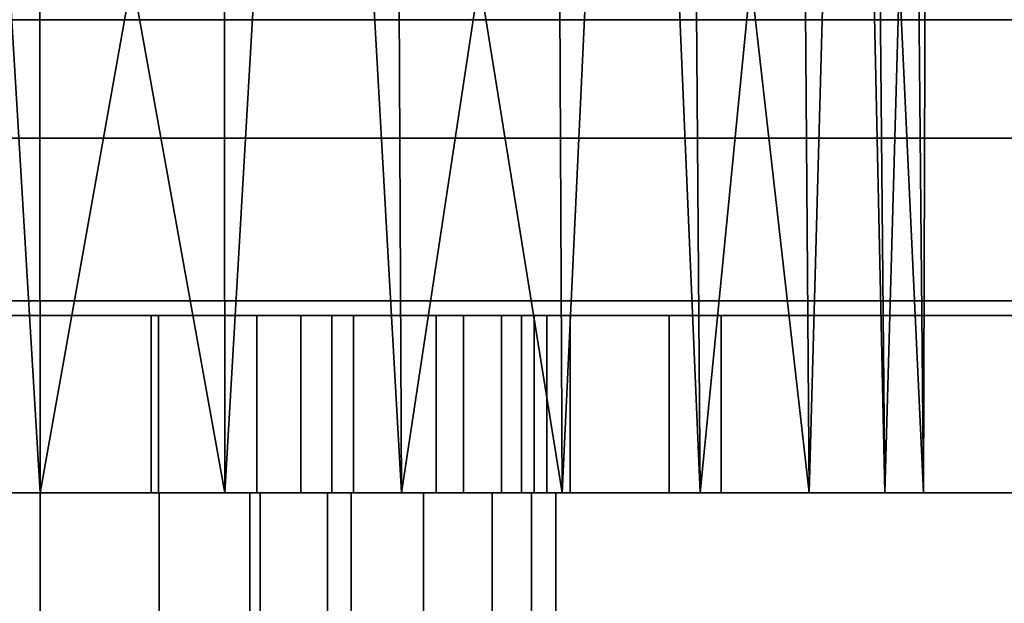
# Model space of a CAD drawing. Header units: millimetres. Extents: x -490 to 6690, y -115 to 152.
# Tile 352 of 656: x 1196 to 1212, y 11 to 21. Entities that reach past the tile are written whole.
import ezdxf

# ---------------------------------------------------------------- set-up
doc = ezdxf.new("R2010")
doc.units = ezdxf.units.MM
doc.layers.add('151', color=253, linetype='Continuous')

# ---------------------------------------------------------------- blocks, each defined once
blk = doc.blocks.new('UG_SURFACE_002')
at = {"layer": '151', "color": 252, "linetype": 'Continuous', "lineweight": 35}
for points in [[(2040, -6.2, 2202.5), (2040, 133.2, 2202.5), (960, 133.2, 2202.5), (960, -6.2, 2202.5)], [(1110, -6.2, 2052.5), (1110, 133.2, 2052.5), (1890, 133.2, 2052.5), (1890, -6.2, 2052.5)]]:
    blk.add_3dface(points, dxfattribs=at)
blk = doc.blocks.new('UG_SURFACE_118')
at = {"layer": '151', "color": 252, "linetype": 'Continuous', "lineweight": 35}
for points in [[(1187.868, 16, 985.368), (1185.375, 16, 989.099), (1192.339, 16, 1003.778), (1196, 16, 1003)], [(1196, 16, 1003), (1191.599, 16, 982.875), (1187.868, 16, 985.368)], [(1196, 16, 1003), (1196, 16, 982), (1191.599, 16, 982.875)], [(1197.871, 16, 1020.803), (1194.129, 16, 1020.803), (1191.599, 16, 1025.125), (1196, 16, 1026)], [(1191.599, 13, 982.875), (1191.599, 16, 982.875), (1196, 16, 982), (1196, 13, 982)], [(1196, 13, 1026), (1196, 16, 1026), (1191.599, 16, 1025.125), (1191.599, 13, 1025.125)], [(1196, 13, 1003), (1196, 16, 1003), (1192.339, 16, 1003.778), (1192.339, 13, 1003.778)], [(1194.129, 13, 1020.803), (1194.129, 16, 1020.803), (1197.871, 16, 1020.803), (1197.871, 13, 1020.803)], [(1199.661, 13, 1003.778), (1199.661, 16, 1003.778), (1196, 16, 1003), (1196, 13, 1003)], [(1196, 16, 1003), (1199.661, 16, 1003.778), (1206.625, 16, 989.099), (1204.132, 16, 985.368)], [(1204.132, 16, 985.368), (1200.401, 16, 982.875), (1196, 16, 982), (1196, 16, 1003)], [(1196, 16, 1026), (1200.401, 16, 1025.125), (1197.871, 16, 1020.803)], [(1196, 13, 982), (1196, 16, 982), (1200.401, 16, 982.875), (1200.401, 13, 982.875)], [(1200.401, 13, 1025.125), (1200.401, 16, 1025.125), (1196, 16, 1026), (1196, 13, 1026)], [(1197.871, 13, 1020.803), (1197.871, 16, 1020.803), (1201.29, 16, 1019.281), (1201.29, 13, 1019.281)], [(1201.29, 16, 1019.281), (1197.871, 16, 1020.803), (1200.401, 16, 1025.125), (1204.132, 16, 1022.632)], [(1202.688, 13, 1005.978), (1202.688, 16, 1005.978), (1199.661, 16, 1003.778), (1199.661, 13, 1003.778)], [(1199.661, 16, 1003.778), (1202.688, 16, 1005.978), (1207.5, 16, 993.5), (1206.625, 16, 989.099)], [(1200.401, 13, 982.875), (1200.401, 16, 982.875), (1204.132, 16, 985.368), (1204.132, 13, 985.368)], [(1204.132, 13, 1022.632), (1204.132, 16, 1022.632), (1200.401, 16, 1025.125), (1200.401, 13, 1025.125)], [(1201.29, 13, 1019.281), (1201.29, 16, 1019.281), (1203.794, 16, 1016.5), (1203.794, 13, 1016.5)], [(1204.132, 16, 1022.632), (1206.625, 16, 1018.901), (1203.794, 16, 1016.5), (1201.29, 16, 1019.281)], [(1204.56, 13, 1009.219), (1204.56, 16, 1009.219), (1202.688, 16, 1005.978), (1202.688, 13, 1005.978)], [(1207.5, 16, 993.5), (1202.688, 16, 1005.978), (1204.56, 16, 1009.219)], [(1203.794, 13, 1016.5), (1203.794, 16, 1016.5), (1204.951, 16, 1012.941), (1204.951, 13, 1012.941)], [(1204.951, 16, 1012.941), (1203.794, 16, 1016.5), (1206.625, 16, 1018.901), (1207.5, 16, 1014.5)], [(1204.132, 13, 985.368), (1204.132, 16, 985.368), (1206.625, 16, 989.099), (1206.625, 13, 989.099)], [(1206.625, 13, 1018.901), (1206.625, 16, 1018.901), (1204.132, 16, 1022.632), (1204.132, 13, 1022.632)], [(1204.951, 13, 1012.941), (1204.951, 16, 1012.941), (1204.56, 16, 1009.219), (1204.56, 13, 1009.219)], [(1204.56, 16, 1009.219), (1204.951, 16, 1012.941), (1207.5, 16, 1014.5), (1207.5, 16, 993.5)], [(1206.625, 13, 989.099), (1206.625, 16, 989.099), (1207.5, 16, 993.5), (1207.5, 13, 993.5)], [(1207.5, 13, 1014.5), (1207.5, 16, 1014.5), (1206.625, 16, 1018.901), (1206.625, 13, 1018.901)], [(1207.5, 13, 993.5), (1207.5, 16, 993.5), (1207.5, 16, 1014.5), (1207.5, 13, 1014.5)], [(1196, 13, 1003), (1192.339, 13, 1003.778), (1185.375, 13, 989.099), (1187.868, 13, 985.368)], [(1187.868, 13, 985.368), (1191.599, 13, 982.875), (1196, 13, 1003)], [(1196, 13, 1026), (1191.599, 13, 1025.125), (1194.129, 13, 1020.803)], [(1191.599, 13, 982.875), (1196, 13, 982), (1196, 13, 1003)], [(1194.129, 13, 1020.803), (1197.871, 13, 1020.803), (1200.401, 13, 1025.125), (1196, 13, 1026)], [(1196, 13, 1003), (1196, 13, 982), (1200.401, 13, 982.875), (1204.132, 13, 985.368)], [(1204.132, 13, 985.368), (1206.625, 13, 989.099), (1199.661, 13, 1003.778), (1196, 13, 1003)], [(1197.871, 13, 1020.803), (1201.29, 13, 1019.281), (1204.132, 13, 1022.632), (1200.401, 13, 1025.125)], [(1206.625, 13, 989.099), (1207.5, 13, 993.5), (1202.688, 13, 1005.978), (1199.661, 13, 1003.778)], [(1201.29, 13, 1019.281), (1203.794, 13, 1016.5), (1206.625, 13, 1018.901), (1204.132, 13, 1022.632)], [(1204.56, 13, 1009.219), (1202.688, 13, 1005.978), (1207.5, 13, 993.5)], [(1207.5, 13, 1014.5), (1206.625, 13, 1018.901), (1203.794, 13, 1016.5), (1204.951, 13, 1012.941)], [(1207.5, 13, 993.5), (1207.5, 13, 1014.5), (1204.951, 13, 1012.941), (1204.56, 13, 1009.219)]]:
    blk.add_3dface(points, dxfattribs=at)
blk = doc.blocks.new('UG_SURFACE_120')
at = {"layer": '151', "color": 252, "linetype": 'Continuous', "lineweight": 35}
for points in [[(1198, 16, 1003.739), (1198, 16, 1020.261), (1200.928, 16, 1018.926)], [(1200.928, 16, 1005.074), (1198, 16, 1003.739), (1200.928, 16, 1018.926)], [(1198, 13, 1020.261), (1198, 16, 1020.261), (1198, 16, 1003.739), (1198, 13, 1003.739)], [(1200.928, 13, 1018.926), (1200.928, 16, 1018.926), (1198, 16, 1020.261), (1198, 13, 1020.261)], [(1198, 13, 1003.739), (1198, 16, 1003.739), (1200.928, 16, 1005.074), (1200.928, 13, 1005.074)], [(1200.928, 16, 1005.074), (1200.928, 16, 1018.926), (1203.15, 16, 1016.597), (1204.346, 16, 1013.609)], [(1204.346, 16, 1013.609), (1204.346, 16, 1010.391), (1203.15, 16, 1007.403), (1200.928, 16, 1005.074)], [(1203.15, 13, 1016.597), (1203.15, 16, 1016.597), (1200.928, 16, 1018.926), (1200.928, 13, 1018.926)], [(1200.928, 13, 1005.074), (1200.928, 16, 1005.074), (1203.15, 16, 1007.403), (1203.15, 13, 1007.403)], [(1204.346, 13, 1013.609), (1204.346, 16, 1013.609), (1203.15, 16, 1016.597), (1203.15, 13, 1016.597)], [(1203.15, 13, 1007.403), (1203.15, 16, 1007.403), (1204.346, 16, 1010.391), (1204.346, 13, 1010.391)], [(1204.346, 13, 1010.391), (1204.346, 16, 1010.391), (1204.346, 16, 1013.609), (1204.346, 13, 1013.609)], [(1198, 13, 1020.261), (1198, 13, 1003.739), (1200.928, 13, 1005.074)], [(1200.928, 13, 1018.926), (1198, 13, 1020.261), (1200.928, 13, 1005.074)], [(1200.928, 13, 1018.926), (1200.928, 13, 1005.074), (1203.15, 13, 1007.403), (1204.346, 13, 1010.391)], [(1204.346, 13, 1010.391), (1204.346, 13, 1013.609), (1203.15, 13, 1016.597), (1200.928, 13, 1018.926)]]:
    blk.add_3dface(points, dxfattribs=at)
blk = doc.blocks.new('UG_SURFACE_122')
at = {"layer": '151', "color": 254, "linetype": 'Continuous', "lineweight": 35}
for points in [[(1194.432, 39, 1089.082), (1196, 13, 1089), (1189.899, 13, 1090.297)], [(1194.432, 39, 1118.918), (1192.881, 13, 1118.672), (1199.119, 13, 1118.672)], [(1199.119, 13, 1118.672), (1199.093, 39, 1118.428), (1194.432, 39, 1118.918)], [(1194.432, 39, 1089.082), (1195.974, 39, 1089.244), (1196, 13, 1089)], [(1196, 13, 1089), (1195.974, 39, 1089.244), (1200.635, 39, 1089.734)], [(1200.635, 39, 1089.734), (1202.101, 13, 1090.297), (1196, 13, 1089)], [(1200.635, 39, 1118.266), (1199.093, 39, 1118.428), (1199.119, 13, 1118.672)], [(1200.635, 39, 1118.266), (1199.119, 13, 1118.672), (1204.817, 13, 1116.135)], [(1204.817, 13, 1116.135), (1204.694, 39, 1115.923), (1200.635, 39, 1118.266)], [(1200.635, 39, 1089.734), (1201.978, 39, 1090.51), (1202.101, 13, 1090.297)], [(1202.101, 13, 1090.297), (1201.978, 39, 1090.51), (1206.037, 39, 1092.853)], [(1206.037, 39, 1092.853), (1207.147, 13, 1093.963), (1202.101, 13, 1090.297)], [(1206.037, 39, 1115.147), (1204.694, 39, 1115.923), (1204.817, 13, 1116.135)], [(1206.037, 39, 1115.147), (1204.817, 13, 1116.135), (1208.99, 13, 1111.5)], [(1208.99, 13, 1111.5), (1208.792, 39, 1111.356), (1206.037, 39, 1115.147)], [(1206.037, 39, 1092.853), (1206.949, 39, 1094.107), (1207.147, 13, 1093.963)], [(1207.147, 13, 1093.963), (1206.949, 39, 1094.107), (1209.703, 39, 1097.899)], [(1209.703, 39, 1097.899), (1210.266, 13, 1099.365), (1207.147, 13, 1093.963)], [(1209.703, 39, 1110.101), (1208.792, 39, 1111.356), (1208.99, 13, 1111.5)], [(1209.703, 39, 1110.101), (1208.99, 13, 1111.5), (1210.918, 13, 1105.568)], [(1210.918, 13, 1105.568), (1210.678, 39, 1105.517), (1209.703, 39, 1110.101)], [(1209.703, 39, 1097.899), (1210.026, 39, 1099.416), (1210.266, 13, 1099.365)], [(1210.266, 13, 1099.365), (1210.026, 39, 1099.416), (1211, 39, 1104)], [(1211, 39, 1104), (1210.918, 13, 1105.568), (1210.266, 13, 1099.365)], [(1211, 39, 1104), (1210.678, 39, 1105.517), (1210.918, 13, 1105.568)], [(1193.991, 13, 987.65), (1196, 13, 987.25), (1196, 13, 948), (1170, 13, 951.5)], [(1199.119, 13, 1118.672), (1192.881, 13, 1118.672), (1170, 13, 1186.5), (1196, 13, 1190)], [(1170, 0, 951.5), (1170, 13, 951.5), (1196, 13, 948), (1196, 0, 948)], [(1196, 0, 1190), (1196, 13, 1190), (1170, 13, 1186.5), (1170, 0, 1186.5)], [(1181.734, 13, 1099.365), (1196, 13, 1020.75), (1192.461, 13, 1020.002)], [(1199.539, 13, 1020.002), (1196, 13, 1020.75), (1181.734, 13, 1099.365), (1184.853, 13, 1093.963)], [(1184.853, 13, 1093.963), (1202.473, 13, 1017.888), (1199.539, 13, 1020.002)], [(1204.301, 13, 1014.767), (1184.853, 13, 1093.963), (1189.899, 13, 1090.297), (1222, 13, 951.5)], [(1184.853, 13, 1093.963), (1204.301, 13, 1014.767), (1202.473, 13, 1017.888)], [(1222, 13, 951.5), (1189.899, 13, 1090.297), (1196, 13, 1089)], [(1192.461, 0, 1020.002), (1192.461, 13, 1020.002), (1196, 13, 1020.75), (1196, 0, 1020.75)], [(1196, 0, 987.25), (1196, 13, 987.25), (1193.991, 13, 987.65), (1193.991, 0, 987.65)], [(1222, 13, 951.5), (1196, 13, 948), (1196, 13, 987.25), (1198.009, 13, 987.65)], [(1196, 13, 1089), (1202.101, 13, 1090.297), (1222, 13, 951.5)], [(1196, 13, 1190), (1222, 13, 1186.5), (1199.119, 13, 1118.672)], [(1196, 0, 1020.75), (1196, 13, 1020.75), (1199.539, 13, 1020.002), (1199.539, 0, 1020.002)], [(1196, 0, 948), (1196, 13, 948), (1222, 13, 951.5), (1222, 0, 951.5)], [(1198.009, 0, 987.65), (1198.009, 13, 987.65), (1196, 13, 987.25), (1196, 0, 987.25)], [(1222, 0, 1186.5), (1222, 13, 1186.5), (1196, 13, 1190), (1196, 0, 1190)], [(1222, 13, 951.5), (1198.009, 13, 987.65), (1199.712, 13, 988.788)], [(1199.712, 0, 988.788), (1199.712, 13, 988.788), (1198.009, 13, 987.65), (1198.009, 0, 987.65)], [(1204.817, 13, 1116.135), (1199.119, 13, 1118.672), (1222, 13, 1186.5)], [(1199.539, 0, 1020.002), (1199.539, 13, 1020.002), (1202.473, 13, 1017.888), (1202.473, 0, 1017.888)], [(1199.712, 13, 988.788), (1200.85, 13, 990.491), (1222, 13, 951.5)], [(1200.85, 0, 990.491), (1200.85, 13, 990.491), (1199.712, 13, 988.788), (1199.712, 0, 988.788)], [(1222, 13, 951.5), (1200.85, 13, 990.491), (1201.25, 13, 992.5)], [(1201.25, 0, 992.5), (1201.25, 13, 992.5), (1200.85, 13, 990.491), (1200.85, 0, 990.491)], [(1201.25, 13, 992.5), (1201.25, 13, 1005), (1203.632, 13, 1007.721), (1222, 13, 951.5)], [(1201.25, 0, 1005), (1201.25, 13, 1005), (1201.25, 13, 992.5), (1201.25, 0, 992.5)], [(1203.632, 0, 1007.721), (1203.632, 13, 1007.721), (1201.25, 13, 1005), (1201.25, 0, 1005)], [(1222, 13, 951.5), (1202.101, 13, 1090.297), (1207.147, 13, 1093.963)], [(1202.473, 0, 1017.888), (1202.473, 13, 1017.888), (1204.301, 13, 1014.767), (1204.301, 0, 1014.767)], [(1203.632, 13, 1007.721), (1204.711, 13, 1011.173), (1222, 13, 951.5)], [(1204.711, 0, 1011.173), (1204.711, 13, 1011.173), (1203.632, 13, 1007.721), (1203.632, 0, 1007.721)], [(1222, 13, 951.5), (1204.711, 13, 1011.173), (1204.301, 13, 1014.767)], [(1204.301, 0, 1014.767), (1204.301, 13, 1014.767), (1204.711, 13, 1011.173), (1204.711, 0, 1011.173)], [(1222, 13, 1186.5), (1208.99, 13, 1111.5), (1204.817, 13, 1116.135)], [(1222, 13, 951.5), (1207.147, 13, 1093.963), (1210.266, 13, 1099.365)], [(1210.918, 13, 1105.568), (1208.99, 13, 1111.5), (1222, 13, 1186.5)], [(1222, 13, 1186.5), (1222, 13, 951.5), (1210.266, 13, 1099.365), (1210.918, 13, 1105.568)]]:
    blk.add_3dface(points, dxfattribs=at)
blk = doc.blocks.new('UG_SURFACE_133')
at = {"layer": '151', "color": 254, "linetype": 'Continuous', "lineweight": 35}
for points in [[(1875.25, -10, 2032.75), (1875.25, 136.75, 2032.75), (1124.75, 136.75, 2032.75), (1124.75, -10, 2032.75)], [(1851.25, 131.75, 2008.75), (1851.25, 5, 2008.75), (1148.75, 5, 2008.75), (1148.75, 131.75, 2008.75)], [(1867.5, 21, 2025), (1867.5, -8, 2025), (1132.5, -8, 2025), (1132.5, 21, 2025)], [(1867.5, 21, 2025), (1132.5, 21, 2025), (1137, 21, 2020.5), (1863, 21, 2020.5)], [(1863, 5, 2020.5), (1863, 21, 2020.5), (1137, 21, 2020.5), (1137, 5, 2020.5)], [(1859, 13, 2016.5), (1859, 5, 2016.5), (1141, 5, 2016.5), (1141, 13, 2016.5)], [(1859, 13, 2016.5), (1141, 13, 2016.5), (1145, 13, 2012.5), (1855, 13, 2012.5)], [(1855, 5, 2012.5), (1855, 13, 2012.5), (1145, 13, 2012.5), (1145, 5, 2012.5)]]:
    blk.add_3dface(points, dxfattribs=at)
blk = doc.blocks.new('UG_SURFACE_134')
at = {"layer": '151', "color": 7, "linetype": 'Continuous', "lineweight": 35}
for points in [[(1851.25, 5, 2008.75), (1851.25, 131.75, 2008.75), (1148.75, 131.75, 2008.75), (1148.75, 5, 2008.75)], [(1149, 5, 2008.5), (1149, 131.75, 2008.5), (1851, 131.75, 2008.5), (1851, 5, 2008.5)]]:
    blk.add_3dface(points, dxfattribs=at)
blk = doc.blocks.new('UG_SURFACE_159')
at = {"layer": '151', "color": 14, "linetype": 'Continuous', "lineweight": 35}
for points in [[(1867.3, 19, 2024.8), (1866, 19, 2023.5), (1134, 19, 2023.5), (1132.7, 19, 2024.8)], [(1867.3, -10, 2024.8), (1867.3, 19, 2024.8), (1132.7, 19, 2024.8), (1132.7, -10, 2024.8)], [(1866, 19, 2023.5), (1863.25, 16.25, 2020.75), (1136.75, 16.25, 2020.75), (1134, 19, 2023.5)], [(1863.25, 16.25, 2020.75), (1863.25, -22, 2020.75), (1136.75, -22, 2020.75), (1136.75, 16.25, 2020.75)]]:
    blk.add_3dface(points, dxfattribs=at)
blk = doc.blocks.new('UG_SURFACE_160')
at = {"layer": '151', "color": 7, "linetype": 'Continuous', "lineweight": 35}
for points in [[(1136.75, 16, 2020.75), (1136.75, -22, 2020.75), (1863.25, -22, 2020.75), (1863.25, 16, 2020.75)], [(1863, 16, 2020.5), (1137, 16, 2020.5), (1136.75, 16, 2020.75), (1863.25, 16, 2020.75)], [(1863, 16, 2020.5), (1863, -22, 2020.5), (1137, -22, 2020.5), (1137, 16, 2020.5)]]:
    blk.add_3dface(points, dxfattribs=at)

msp = doc.modelspace()

# ---------------------------------------------------------------- linework, layer by layer
at = {"layer": '151', "linetype": 'Continuous', "lineweight": -3}
for p, q in [((1867.3, 19, 2024.8), (1132.7, 19, 2024.8)), ((1866, 19, 2023.5), (1134, 19, 2023.5)), ((1863.25, 16.25, 2020.75), (1136.75, 16.25, 2020.75)), ((1863.25, 16, 2020.75), (1136.75, 16, 2020.75)), ((1863, 16, 2020.5), (1137, 16, 2020.5)), ((1198, 16, 1020.261), (1198, 13, 1020.261)), ((1198, 13, 1003.739), (1198, 16, 1003.739)), ((1198, 16, 1020.261), (1198, 16, 1003.739)), ((1207.5, 16, 993.5), (1207.5, 16, 1014.5)), ((1207.5, 13, 993.5), (1207.5, 16, 993.5)), ((1207.5, 13, 1014.5), (1207.5, 16, 1014.5)), ((1859, 13, 2016.5), (1141, 13, 2016.5)), ((1855, 13, 2012.5), (1145, 13, 2012.5)), ((1198, 13, 1020.261), (1198, 13, 1003.739)), ((1201.25, 0, 1005), (1201.25, 13, 1005)), ((1201.25, 0, 992.5), (1201.25, 13, 992.5)), ((1201.25, 13, 1005), (1201.25, 13, 992.5)), ((1207.5, 13, 993.5), (1207.5, 13, 1014.5))]:
    msp.add_line(p, q, dxfattribs=at)
at = {"layer": '151', "linetype": 'Continuous', "lineweight": -3, "extrusion": (0, 1, 0)}
for centre in [(-1196, 1012, 16), (-1196, 1012, 13)]:
    msp.add_circle(centre, 9, dxfattribs=at)
at = {"layer": '151', "linetype": 'Continuous', "lineweight": -3, "extrusion": (0, -1, 0)}
msp.add_circle((1196, 1104, -13), 15, dxfattribs=at)
for centre, radius, start, end in [((1196, 1014.5, -16), 11.5, 360, 180), ((1196, 993.5, -16), 11.5, 180, 0), ((1196, 1012, -16), 8.5, 283.609, 76.391), ((1196, 993.5, -13), 11.5, 180, 0), ((1196, 1014.5, -13), 11.5, 360, 180), ((1196, 1012, -13), 8.5, 283.609, 76.391)]:
    msp.add_arc(centre, radius, start, end, dxfattribs=at)
at = {"layer": '151', "linetype": 'Continuous', "lineweight": -3, "extrusion": (0, 1, 0)}
for centre, radius, start, end in [((-1196, 1091.679, 13), 98.321, 74.66639, 105.33361), ((-1196, 1046.321, 13), 98.321, 254.66639, 285.33361), ((-1196, 1012, 13), 8.75, 306.8699, 233.1301), ((-1196, 992.5, 13), 5.25, 180, 0)]:
    msp.add_arc(centre, radius, start, end, dxfattribs=at)

# ---------------------------------------------------------------- block references
at = {"layer": '151', "linetype": 'Continuous', "lineweight": -3}
for name in ['UG_SURFACE_134', 'UG_SURFACE_133', 'UG_SURFACE_002', 'UG_SURFACE_122', 'UG_SURFACE_159', 'UG_SURFACE_160', 'UG_SURFACE_118', 'UG_SURFACE_120']:
    msp.add_blockref(name, (0, 0), dxfattribs=at)

doc.saveas('drawing.dxf')
